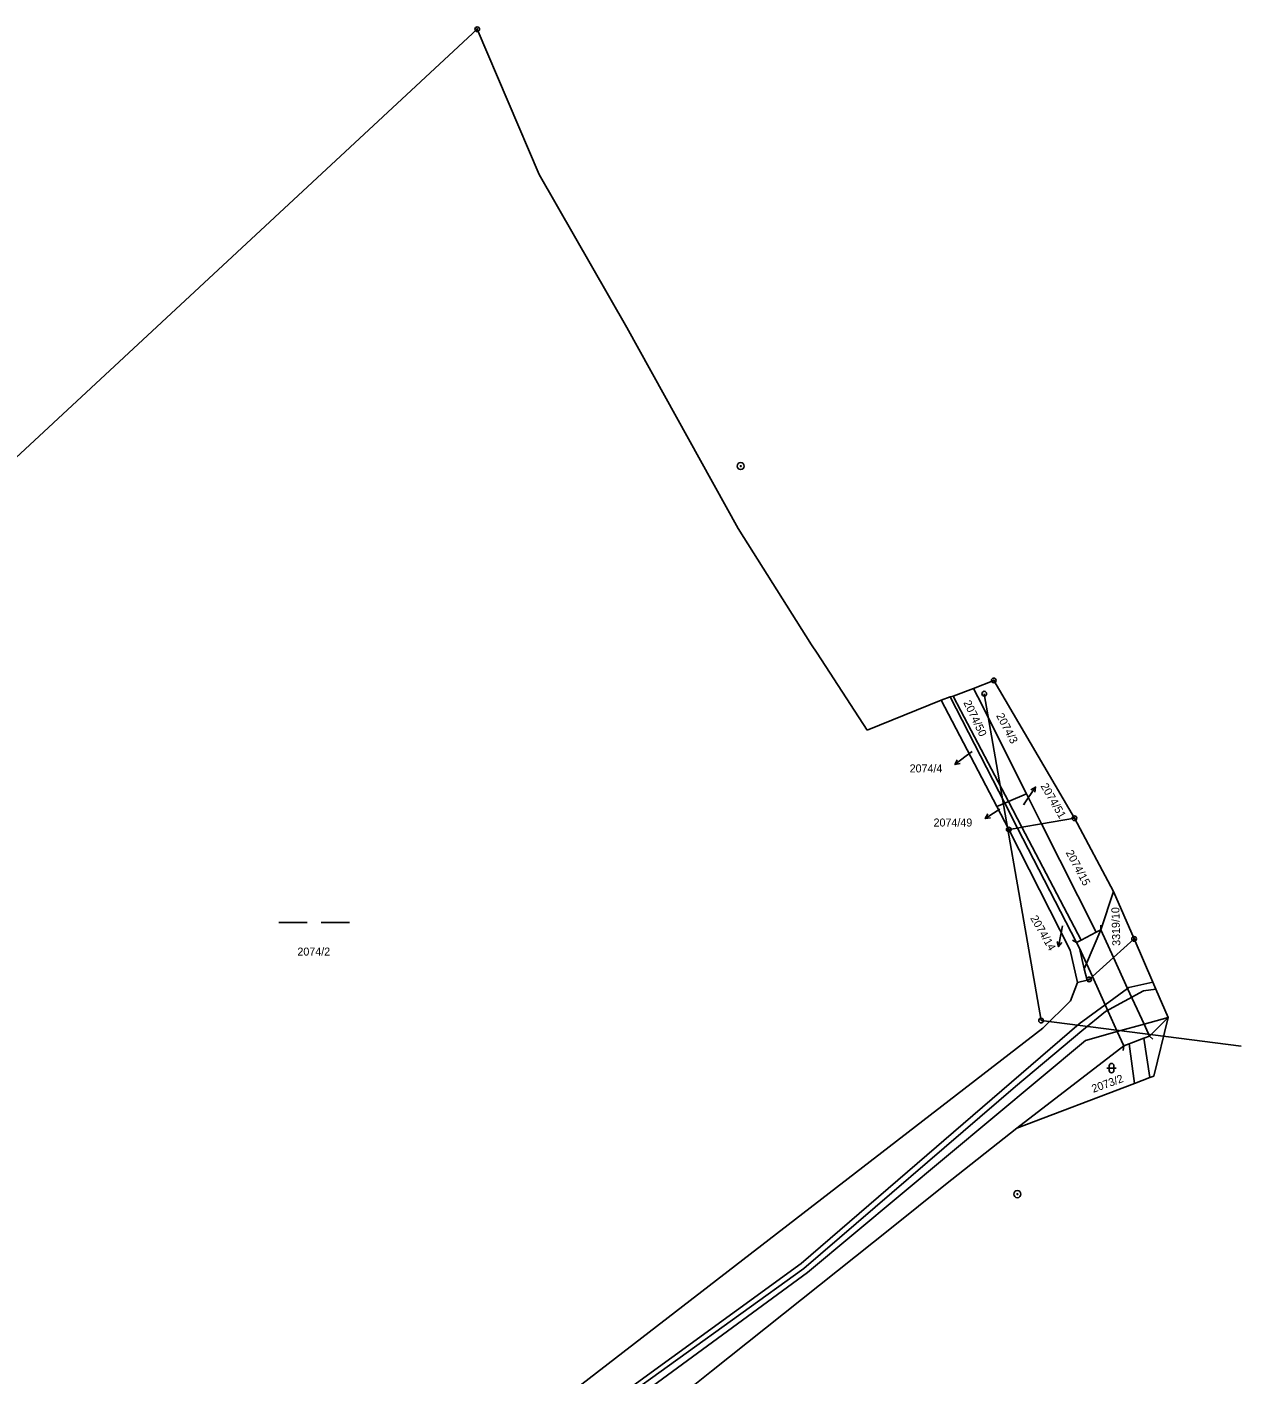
# Model space of a CAD drawing. Extents: x -763205 to -760228, y -1155311 to -1152844.
# Drawn here: x -761697.9 to -761439.9, y -1153764.2 to -1153478.1 of the extents above; entities that cross this region are included whole.
import ezdxf

# ---------------------------------------------------------------- set-up
doc = ezdxf.new("R2010")
doc.units = 0
for name, color, linetype in [('Vrstva 1', 7, 'Continuous'), ('Vrstva 10', 7, 'Continuous'), ('Vrstva 12', 7, 'Continuous'), ('Vrstva 13', 7, 'Continuous'), ('Vrstva 16', 7, 'Continuous'), ('Vrstva 18', 7, 'Continuous'), ('Vrstva 24', 7, 'Continuous'), ('Vrstva 25', 7, 'Continuous'), ('Vrstva 26', 7, 'Continuous'), ('Vrstva 4', 7, 'Continuous'), ('Vrstva 6', 7, 'Continuous')]:
    doc.layers.add(name, color=color, linetype=linetype)

msp = doc.modelspace()

# ---------------------------------------------------------------- linework, layer by layer
at = {"layer": 'Vrstva 1'}
for p, q in [((-761503.66, -1153621.12), (-761491.84, -1153643.71)), ((-761501.77, -1153620.41), (-761490.14, -1153642.98)), ((-761490.14, -1153642.98), (-761487.42, -1153648.26)), ((-761491.84, -1153643.71), (-761489.3, -1153648.58)), ((-761489.3, -1153648.58), (-761487.42, -1153648.26)), ((-761489.3, -1153648.58), (-761476.22, -1153674.22)), ((-761487.42, -1153648.26), (-761486.49, -1153648.1)), ((-761487.42, -1153648.26), (-761474.88, -1153672.58)), ((-761486.49, -1153648.1), (-761482.33, -1153647.38)), ((-761482.33, -1153647.38), (-761475.33, -1153646.18)), ((-761469.73, -1153669.86), (-761467.02, -1153661.75)), ((-761472.78, -1153677.05), (-761469.73, -1153669.86)), ((-761467.04, -1153675.75), (-761462.66, -1153671.8)), ((-761476.22, -1153674.22), (-761474.68, -1153681.09)), ((-761474.88, -1153672.58), (-761474.28, -1153673.74)), ((-761474.28, -1153673.74), (-761473.24, -1153678.14)), ((-761473.24, -1153678.14), (-761472.78, -1153677.05)), ((-761471.53, -1153679.8), (-761467.04, -1153675.75)), ((-761473.24, -1153678.14), (-761472.66, -1153680.6)), ((-761472.22, -1153680.42), (-761471.53, -1153679.8)), ((-761476.14, -1153684.97), (-761474.68, -1153681.09)), ((-761474.68, -1153681.09), (-761472.66, -1153680.6)), ((-761472.66, -1153680.6), (-761472.22, -1153680.42)), ((-761468.81, -1153685.8), (-761464.04, -1153682.31)), ((-761464.04, -1153682.31), (-761463.76, -1153682.11)), ((-761463.76, -1153682.11), (-761458.67, -1153680.99)), ((-761482.05, -1153690.77), (-761476.14, -1153684.97)), ((-761474.34, -1153689.83), (-761468.81, -1153685.8)), ((-761460.56, -1153689.92), (-761455.41, -1153688.48)), ((-761617.88, -1153795.6), (-761482.05, -1153690.77)), ((-761533.37, -1153740.75), (-761474.34, -1153689.83)), ((-761473.02, -1153693.39), (-761466.23, -1153691.5)), ((-761466.23, -1153691.5), (-761460.56, -1153689.92)), ((-761532.01, -1153742.65), (-761473.02, -1153693.39)), ((-761578.6, -1153773.57), (-761533.37, -1153740.75)), ((-761576.99, -1153775.54), (-761532.01, -1153742.65))]:
    msp.add_line(p, q, dxfattribs=at)
at = {"layer": 'Vrstva 10'}
for p, q in [((-761468.72, -1153687.19), (-761460.67, -1153682.86)), ((-761458.03, -1153682.46), (-761460.67, -1153682.86)), ((-761473.79, -1153691.32), (-761468.72, -1153687.19)), ((-761487.87, -1153703.17), (-761473.79, -1153691.32)), ((-761532.84, -1153741.8), (-761487.87, -1153703.17)), ((-761577.73, -1153774.05), (-761532.84, -1153741.8))]:
    msp.add_line(p, q, dxfattribs=at)
at = {"layer": 'Vrstva 12'}
for p in [(-761494.49, -1153619.73), (-761439.94, -1153694.6)]:
    msp.add_line(p, (-761482.42, -1153689.16), dxfattribs=at)
at = {"layer": 'Vrstva 13'}
for p, q in [((-761784.65, -1153648.01), (-761602.19, -1153478.64)), ((-761602.19, -1153478.64), (-761589.02, -1153509.45)), ((-761589.02, -1153509.45), (-761570.39, -1153541.98)), ((-761570.39, -1153541.98), (-761546.8, -1153584.66)), ((-761546.8, -1153584.66), (-761531.17, -1153609.36)), ((-761531.17, -1153609.36), (-761530.02, -1153611.11)), ((-761530.02, -1153611.11), (-761519.36, -1153627.45)), ((-761496.81, -1153618.61), (-761492.48, -1153616.91)), ((-761492.48, -1153616.91), (-761475.33, -1153646.18)), ((-761501.77, -1153620.41), (-761501.09, -1153620.29)), ((-761501.09, -1153620.29), (-761496.81, -1153618.61)), ((-761519.36, -1153627.45), (-761503.66, -1153621.12)), ((-761503.66, -1153621.12), (-761501.77, -1153620.41)), ((-761475.33, -1153646.18), (-761467.02, -1153661.75)), ((-761467.02, -1153661.75), (-761462.66, -1153671.8)), ((-761462.66, -1153671.8), (-761458.67, -1153680.99)), ((-761458.67, -1153680.99), (-761458.03, -1153682.46)), ((-761458.03, -1153682.46), (-761455.41, -1153688.48)), ((-761458.47, -1153700.93), (-761455.41, -1153688.48)), ((-761487.61, -1153711.97), (-761462.58, -1153702.49)), ((-761462.58, -1153702.49), (-761459.3, -1153701.24)), ((-761459.3, -1153701.24), (-761458.47, -1153700.93)), ((-761487.61, -1153711.97), (-761502.71, -1153723.99)), ((-761502.71, -1153723.99), (-761514.21, -1153733.15)), ((-761514.21, -1153733.15), (-761552.42, -1153763.57)), ((-761552.42, -1153763.57), (-761585.55, -1153789.95))]:
    msp.add_line(p, q, dxfattribs=at)
at = {"layer": 'Vrstva 16'}
for p, q in [((-761500.742, -1153634.747), (-761498.34, -1153632.95)), ((-761497.06, -1153632), (-761498.34, -1153632.95)), ((-761483.596, -1153639.568), (-761485.28, -1153642.05)), ((-761486.15, -1153643.33), (-761485.28, -1153642.05)), ((-761494.284, -1153646.237), (-761491.77, -1153644.6)), ((-761491.21, -1153644.24), (-761491.77, -1153644.6)), ((-761478.703, -1153673.452), (-761478.17, -1153670.5)), ((-761477.9, -1153669.03), (-761478.17, -1153670.5))]:
    msp.add_line(p, q, dxfattribs=at)
for points in [[(-761499.642, -1153634.548), (-761500.742, -1153634.747), (-761500.241, -1153633.748)], [(-761484.571, -1153640.114), (-761483.596, -1153639.568), (-761483.743, -1153640.676)], [(-761493.173, -1153646.11), (-761494.284, -1153646.237), (-761493.719, -1153645.272)], [(-761478.033, -1153672.557), (-761478.703, -1153673.452), (-761479.017, -1153672.379)]]:
    msp.add_lwpolyline(points, dxfattribs=at)
at = {"layer": 'Vrstva 24'}
for centre, radius in [((-761602.19, -1153478.64), 0.5), ((-761602.19, -1153478.64), 0.1), ((-761546.24, -1153571.39), 0.75), ((-761546.24, -1153571.39), 0.1), ((-761492.48, -1153616.91), 0.5), ((-761492.48, -1153616.91), 0.1), ((-761475.33, -1153646.18), 0.5), ((-761489.3, -1153648.58), 0.5), ((-761489.3, -1153648.58), 0.1), ((-761475.33, -1153646.18), 0.1), ((-761462.66, -1153671.8), 0.5), ((-761462.66, -1153671.8), 0.1), ((-761472.22, -1153680.42), 0.5), ((-761472.22, -1153680.42), 0.1), ((-761487.46, -1153726.01), 0.75), ((-761487.46, -1153726.01), 0.1)]:
    msp.add_circle(centre, radius, dxfattribs=at)
at = {"layer": 'Vrstva 25'}
for p, q in [((-761644.36, -1153668.33), (-761638.36, -1153668.33)), ((-761635.36, -1153668.33), (-761629.36, -1153668.33)), ((-761468.46, -1153699.25), (-761466.46, -1153699.25)), ((-761467.96, -1153699.75), (-761467.96, -1153698.75)), ((-761466.96, -1153698.75), (-761466.96, -1153699.75))]:
    msp.add_line(p, q, dxfattribs=at)
for centre, start, end in [((-761467.46, -1153698.75), 0, 180), ((-761467.46, -1153699.75), 180, 0)]:
    msp.add_arc(centre, 0.5, start, end, dxfattribs=at)
at = {"layer": 'Vrstva 26'}
for p, q in [((-761469.73, -1153669.86), (-761469.696, -1153668.861)), ((-761474.88, -1153672.58), (-761475.737, -1153672.065)), ((-761464.86, -1153694.53), (-761465.014, -1153695.518)), ((-761459.41, -1153692.44), (-761458.673, -1153693.116))]:
    msp.add_line(p, q, dxfattribs=at)
for centre in [(-761494.49, -1153619.73), (-761482.42, -1153689.16)]:
    msp.add_circle(centre, 0.5, dxfattribs=at)
at = {"layer": 'Vrstva 4'}
for p, q in [((-761501.09, -1153620.29), (-761499.48, -1153623.36)), ((-761499.48, -1153623.36), (-761489.35, -1153642.64)), ((-761489.35, -1153642.64), (-761486.49, -1153648.1)), ((-761486.49, -1153648.1), (-761473.91, -1153672.07)), ((-761482.33, -1153647.38), (-761470.74, -1153670.4)), ((-761473.91, -1153672.07), (-761470.74, -1153670.4)), ((-761470.74, -1153670.4), (-761469.73, -1153669.86)), ((-761469.73, -1153669.86), (-761467.04, -1153675.75)), ((-761474.88, -1153672.58), (-761473.91, -1153672.07)), ((-761474.28, -1153673.74), (-761472.78, -1153677.05)), ((-761472.78, -1153677.05), (-761471.53, -1153679.8)), ((-761467.04, -1153675.75), (-761464.04, -1153682.31)), ((-761471.53, -1153679.8), (-761468.81, -1153685.8)), ((-761464.04, -1153682.31), (-761460.56, -1153689.92)), ((-761468.81, -1153685.8), (-761466.23, -1153691.5)), ((-761466.23, -1153691.5), (-761464.86, -1153694.53)), ((-761460.56, -1153689.92), (-761459.41, -1153692.44)), ((-761463.68, -1153694.08), (-761462.58, -1153702.49)), ((-761460.59, -1153692.89), (-761459.3, -1153701.24))]:
    msp.add_line(p, q, dxfattribs=at)
at = {"layer": 'Vrstva 6'}
for p, q in [((-761496.81, -1153618.61), (-761495.89, -1153620.43)), ((-761495.89, -1153620.43), (-761485.54, -1153641)), ((-761491.84, -1153643.71), (-761490.14, -1153642.98)), ((-761490.14, -1153642.98), (-761489.35, -1153642.64)), ((-761489.35, -1153642.64), (-761485.54, -1153641)), ((-761485.54, -1153641), (-761482.33, -1153647.38)), ((-761459.41, -1153692.44), (-761455.41, -1153688.48)), ((-761487.61, -1153711.97), (-761464.86, -1153694.53)), ((-761464.86, -1153694.53), (-761463.68, -1153694.08)), ((-761463.68, -1153694.08), (-761460.59, -1153692.89)), ((-761460.59, -1153692.89), (-761459.41, -1153692.44))]:
    msp.add_line(p, q, dxfattribs=at)

# ---------------------------------------------------------------- texts
at = {"layer": 'Vrstva 16'}
for s, p in [('2074/4', (-761510.343, -1153636.45)), ('2074/49', (-761505.262, -1153647.94))]:
    msp.add_text(s, height=1.7, dxfattribs=at).set_placement(p)
for s, rotation, p in [('2074/51', 300.11529, (-761482.591, -1153639.315)), ('2074/14', 300.058, (-761484.772, -1153667.394))]:
    msp.add_text(s, height=1.7, rotation=rotation, dxfattribs=at).set_placement(p)
at = {"layer": 'Vrstva 18'}
for s, rotation, p in [('2074/50', 295.70352, (-761498.967, -1153621.614)), ('2074/3', 297.88076, (-761492.009, -1153624.39)), ('2074/15', 298.16724, (-761477.238, -1153653.469)), ('3319/10', 91.55866, (-761465.586, -1153673.263)), ('2073/2', 19.93893, (-761471.317, -1153704.499))]:
    msp.add_text(s, height=1.7, rotation=rotation, dxfattribs=at).set_placement(p)
for s, height, p in [('2074/4', 0.1, (-761497.046, -1153632)), ('2074/49', 0.1, (-761491.196, -1153644.24)), ('2074/51', 0.1, (-761486.136, -1153643.33)), ('2074/14', 0.1, (-761477.886, -1153669.03)), ('2074/2', 1.7, (-761640.403, -1153675.35))]:
    msp.add_text(s, height=height, dxfattribs=at).set_placement(p)

doc.saveas('drawing.dxf')
